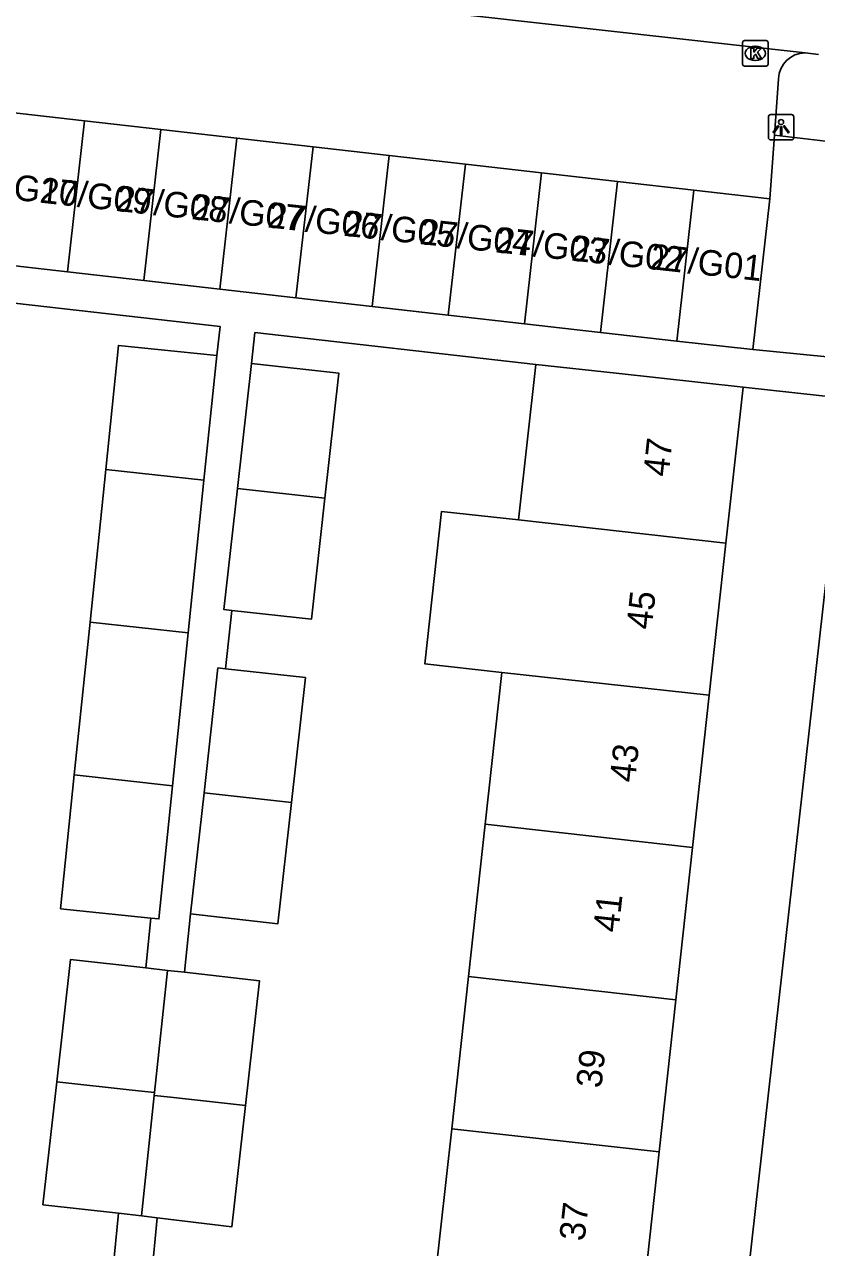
# Model space of a CAD drawing. Extents: x 162026 to 163499, y 387297 to 388169.
# Drawn here: x 162715.76 to 162746.81, y 387880.68 to 387928.6 of the extents above; entities that cross this region are included whole.
import ezdxf

# ---------------------------------------------------------------- set-up
doc = ezdxf.new("R2010")
doc.units = 0
for name, color, linetype in [('IMGEO_Kolk', 7, 'Continuous'), ('IMGEO_Lichtpunt', 7, 'Continuous'), ('IMGEO_Pand', 7, 'Continuous'), ('IMGEO_Pand_nummerreeks', 7, 'Continuous'), ('IMGEO_Parkeervlak_open', 7, 'Continuous'), ('IMGEO_Rijbaan_lokaal_open', 7, 'Continuous'), ('IMGEO_Voetpad_open', 7, 'Continuous')]:
    doc.layers.add(name, color=color, linetype=linetype)

msp = doc.modelspace()

# ---------------------------------------------------------------- linework, layer by layer
at = {"layer": 'IMGEO_Kolk'}
for p, q in [((162743.909, 387927.04), (162743.909, 387927.892)), ((162743.984, 387927.966), (162744.836, 387927.966)), ((162744.91, 387927.892), (162744.91, 387927.04)), ((162744.397, 387927.746), (162744.422, 387927.746)), ((162744.836, 387926.966), (162743.984, 387926.966)), ((162744.42, 387927.186), (162744.395, 387927.186))]:
    msp.add_line(p, q, dxfattribs=at)
for points in [[(162743.909, 387927.04), (162743.909, 387927.892)], [(162743.984, 387927.966), (162744.836, 387927.966)], [(162744.91, 387927.892), (162744.91, 387927.04)], [(162744.23, 387927.666), (162744.353, 387927.666), (162744.353, 387927.515), (162744.483, 387927.666), (162744.647, 387927.666), (162744.501, 387927.515), (162744.654, 387927.266), (162744.502, 387927.266), (162744.417, 387927.43), (162744.353, 387927.363), (162744.353, 387927.266), (162744.23, 387927.266), (162744.23, 387927.666)], [(162744.836, 387926.966), (162743.984, 387926.966)]]:
    msp.add_lwpolyline(points, dxfattribs=at)
for centre, start, end in [((162743.986, 387927.89), 91.552, 178.448), ((162743.986, 387927.89), 91.552, 178.448), ((162744.834, 387927.89), 1.552, 88.448), ((162744.834, 387927.89), 1.552, 88.448), ((162743.986, 387927.042), 181.552, 268.448), ((162743.986, 387927.042), 181.552, 268.448), ((162744.834, 387927.042), 271.552, 358.448), ((162744.834, 387927.042), 271.552, 358.448)]:
    msp.add_arc(centre, 0.0765, start, end, dxfattribs=at)
for centre, major_axis, ratio, start_param, end_param in [((162744.396, 387927.466), (-0.387, 0.002), 0.722429, 4.712389, 7.853982), ((162744.421, 387927.466), (-0.39, 0.002), 0.717154, 1.570796, 4.712389)]:
    msp.add_ellipse(centre, major_axis=major_axis, ratio=ratio, start_param=start_param, end_param=end_param, dxfattribs=at)
at = {"layer": 'IMGEO_Lichtpunt'}
for p, q in [((162745.824, 387925.069), (162745.016, 387925.069)), ((162745.824, 387925.069), (162745.016, 387925.069)), ((162744.922, 387924.974), (162744.922, 387924.167)), ((162744.922, 387924.974), (162744.922, 387924.167)), ((162745.918, 387924.167), (162745.918, 387924.974)), ((162745.918, 387924.167), (162745.918, 387924.974)), ((162745.016, 387924.073), (162745.824, 387924.073)), ((162745.016, 387924.073), (162745.824, 387924.073))]:
    msp.add_line(p, q, dxfattribs=at)
for points in [[(162745.296, 387924.638), (162745.335, 387924.61), (162745.147, 387924.348), (162745.109, 387924.375), (162745.296, 387924.638)], [(162745.398, 387924.59), (162745.445, 387924.59), (162745.445, 387924.268), (162745.398, 387924.268), (162745.398, 387924.59)], [(162745.508, 387924.61), (162745.546, 387924.637), (162745.733, 387924.375), (162745.694, 387924.347), (162745.508, 387924.61)]]:
    msp.add_lwpolyline(points, dxfattribs=at)
msp.add_circle((162745.421, 387924.772), 0.0994, dxfattribs=at)
for centre, start, end in [((162745.016, 387924.974), 90, 180), ((162745.016, 387924.974), 90, 180), ((162745.824, 387924.974), 0, 90), ((162745.824, 387924.974), 0, 90), ((162745.016, 387924.167), 180, 270), ((162745.016, 387924.167), 180, 270), ((162745.824, 387924.167), 270, 0), ((162745.824, 387924.167), 270, 360)]:
    msp.add_arc(centre, 0.0946, start, end, dxfattribs=at)
at = {"layer": 'IMGEO_Pand'}
for points in [[(162715.136, 387925.156), (162718.121, 387924.817)], [(162718.121, 387924.817), (162717.451, 387918.903)], [(162718.121, 387924.817), (162721.106, 387924.479)], [(162720.436, 387918.565), (162721.106, 387924.479)], [(162721.106, 387924.479), (162724.091, 387924.141)], [(162724.091, 387924.141), (162723.421, 387918.227)], [(162724.091, 387924.141), (162727.076, 387923.802)], [(162727.076, 387923.802), (162726.405, 387917.889)], [(162727.076, 387923.802), (162730.06, 387923.464)], [(162729.39, 387917.55), (162730.06, 387923.464)], [(162730.06, 387923.464), (162733.045, 387923.126)], [(162733.045, 387923.126), (162732.375, 387917.212)], [(162733.045, 387923.126), (162736.03, 387922.788)], [(162736.03, 387922.788), (162735.36, 387916.874)], [(162736.03, 387922.788), (162739.014, 387922.45)], [(162739.014, 387922.45), (162738.344, 387916.536)], [(162739.014, 387922.45), (162741.999, 387922.111)], [(162741.999, 387922.111), (162741.329, 387916.197)], [(162741.999, 387922.111), (162744.984, 387921.773)], [(162744.984, 387921.773), (162744.314, 387915.859)], [(162717.451, 387918.903), (162714.466, 387919.242)], [(162720.436, 387918.565), (162717.451, 387918.903)], [(162723.421, 387918.227), (162720.436, 387918.565)], [(162726.405, 387917.889), (162723.421, 387918.227)], [(162729.39, 387917.55), (162726.405, 387917.889)], [(162732.375, 387917.212), (162729.39, 387917.55)], [(162735.36, 387916.874), (162732.375, 387917.212)], [(162738.344, 387916.536), (162735.36, 387916.874)], [(162741.329, 387916.197), (162738.344, 387916.536)], [(162718.946, 387911.169), (162719.445, 387916.022), (162723.299, 387915.626)], [(162744.314, 387915.859), (162741.329, 387916.197)], [(162723.299, 387915.626), (162722.797, 387910.743)], [(162724.112, 387910.425), (162724.659, 387915.318)], [(162724.659, 387915.318), (162728.087, 387914.935), (162727.54, 387910.041)], [(162735.131, 387909.192), (162735.801, 387915.283)], [(162735.801, 387915.283), (162738.958, 387914.938), (162743.928, 387914.395)], [(162743.928, 387914.395), (162743.256, 387908.283)], [(162718.331, 387905.184), (162718.946, 387911.169)], [(162722.797, 387910.743), (162718.946, 387911.169)], [(162722.797, 387910.743), (162722.182, 387904.759)], [(162723.892, 387905.643), (162723.582, 387905.678), (162724.112, 387910.425)], [(162727.54, 387910.041), (162724.112, 387910.425)], [(162727.54, 387910.041), (162727.01, 387905.295), (162723.892, 387905.643)], [(162735.131, 387909.192), (162732.114, 387909.523), (162731.458, 387903.546), (162734.473, 387903.215)], [(162743.256, 387908.283), (162735.131, 387909.192)], [(162742.601, 387902.321), (162743.256, 387908.283)], [(162717.715, 387899.2), (162718.331, 387905.184)], [(162722.182, 387904.759), (162718.331, 387905.184)], [(162722.182, 387904.759), (162721.566, 387898.774)], [(162722.8, 387898.497), (162723.347, 387903.392), (162723.637, 387903.36)], [(162723.637, 387903.36), (162726.775, 387903.009), (162726.228, 387898.114)], [(162734.473, 387903.215), (162733.819, 387897.266)], [(162742.601, 387902.321), (162734.473, 387903.215)], [(162741.946, 387896.358), (162742.601, 387902.321)], [(162717.715, 387899.2), (162717.176, 387893.955), (162720.719, 387893.59)], [(162721.566, 387898.774), (162717.715, 387899.2)], [(162721.566, 387898.774), (162721.03, 387893.558), (162720.719, 387893.59)], [(162722.27, 387893.752), (162722.8, 387898.497)], [(162722.8, 387898.497), (162726.228, 387898.114)], [(162726.228, 387898.114), (162725.698, 387893.369), (162722.27, 387893.752)], [(162733.164, 387891.303), (162733.819, 387897.266)], [(162733.819, 387897.266), (162741.946, 387896.358)], [(162741.946, 387896.358), (162741.291, 387890.394)], [(162720.517, 387891.636), (162717.562, 387891.966), (162717.027, 387887.181)], [(162720.517, 387891.636), (162721.367, 387891.541)], [(162720.863, 387886.757), (162721.367, 387891.541)], [(162721.367, 387891.541), (162722.036, 387891.466)], [(162724.423, 387886.244), (162724.97, 387891.138), (162722.036, 387891.466)], [(162732.508, 387885.34), (162733.164, 387891.303)], [(162741.291, 387890.394), (162733.164, 387891.303)], [(162741.291, 387890.394), (162740.636, 387884.431)], [(162717.027, 387887.181), (162716.488, 387882.359), (162719.443, 387882.029)], [(162717.027, 387887.181), (162719.982, 387886.854), (162720.863, 387886.757)], [(162720.851, 387886.643), (162720.863, 387886.757)], [(162720.851, 387886.643), (162720.354, 387881.927)], [(162724.423, 387886.244), (162721.489, 387886.572), (162720.851, 387886.643)], [(162720.962, 387881.853), (162723.893, 387881.498), (162724.423, 387886.244)], [(162731.852, 387879.377), (162732.508, 387885.34)], [(162740.636, 387884.431), (162732.508, 387885.34)], [(162740.636, 387884.431), (162739.981, 387878.468)], [(162719.443, 387882.029), (162720.354, 387881.927)], [(162720.354, 387881.927), (162720.962, 387881.853)]]:
    msp.add_lwpolyline(points, dxfattribs=at)
at = {"layer": 'IMGEO_Parkeervlak_open'}
msp.add_lwpolyline([(162744.984, 387921.773), (162745.163, 387924.266)], dxfattribs=at)
at = {"layer": 'IMGEO_Rijbaan_lokaal_open'}
for points in [[(162704.929, 387932.124), (162746.359, 387927.486)], [(162746.89, 387927.426), (162746.359, 387927.486)]]:
    msp.add_lwpolyline(points, dxfattribs=at)
at = {"layer": 'IMGEO_Voetpad_open'}
for points in [[(162745.322, 387926.471), (162745.163, 387924.266)], [(162745.163, 387924.266), (162747.155, 387924.023)], [(162712.243, 387918.034), (162723.428, 387916.767), (162723.299, 387915.626)], [(162724.659, 387915.318), (162724.796, 387916.53), (162735.801, 387915.283)], [(162748.156, 387915.491), (162744.314, 387915.859)], [(162743.928, 387914.395), (162747.982, 387913.94)], [(162747.982, 387913.94), (162739.757, 387840.719), (162737.388, 387839.39), (162733.466, 387839.829), (162716.54, 387841.722)], [(162723.637, 387903.36), (162723.892, 387905.643)], [(162720.719, 387893.59), (162720.517, 387891.636)], [(162722.036, 387891.466), (162722.27, 387893.752)], [(162719.443, 387882.029), (162719.22, 387879.755)], [(162720.736, 387879.53), (162720.962, 387881.853)]]:
    msp.add_lwpolyline(points, dxfattribs=at)
msp.add_arc((162746.374, 387926.434), 1.052, 90.8033, 177.9682, dxfattribs=at)

# ---------------------------------------------------------------- texts
at = {"layer": 'IMGEO_Pand_nummerreeks'}
for s, rotation, p in [('27/G10', 353.7844, (162713.451, 387921.936)), ('27/G09', 353.7844, (162716.33, 387921.623)), ('27/G08', 353.7844, (162719.314, 387921.298)), ('27/G07', 353.7844, (162722.287, 387920.974)), ('27/G06', 353.7844, (162725.264, 387920.65)), ('27/G05', 353.7844, (162728.241, 387920.325)), ('27/G04', 353.7844, (162731.218, 387920.001)), ('27/G03', 353.7844, (162734.195, 387919.677)), ('27/G02', 353.7844, (162737.166, 387919.353)), ('27/G01', 353.7844, (162740.259, 387919.017)), ('47', 83.73, (162741.004, 387910.855)), ('45', 83.7321, (162740.346, 387904.867)), ('43', 83.7321, (162739.689, 387898.879)), ('41', 83.73, (162739.043, 387893.003)), ('39', 83.73, (162738.373, 387886.902)), ('37', 83.73, (162737.715, 387880.914))]:
    msp.add_text(s, height=1, rotation=rotation, dxfattribs=at).set_placement(p)

doc.saveas('drawing.dxf')
